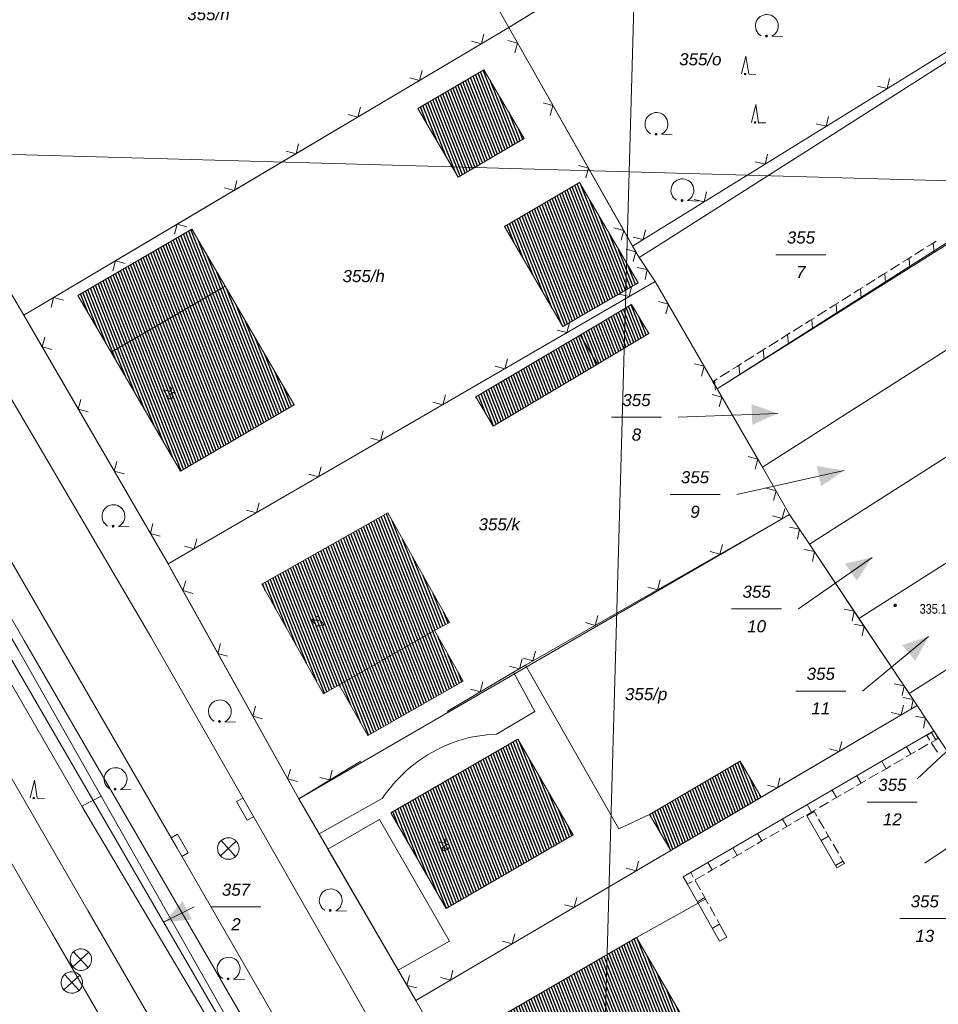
# Model space of a CAD drawing. Header units: metres. Extents: x 345144 to 348639, y 5629211 to 5635235.
# Tile 918 of 1056: x 347332 to 347396, y 5630894 to 5630963. Entities that reach past the tile are written whole.
import ezdxf
from ezdxf.enums import TextEntityAlignment as Align

# ---------------------------------------------------------------- set-up
doc = ezdxf.new("R2010")
doc.units = ezdxf.units.M
doc.header["$MEASUREMENT"] = 0
for name, color, linetype in [('028 Geländeform', 7, 'Continuous'), ('028 Geländeform Ausg.', 7, 'Continuous'), ('065-066 Ver_Entsorgung', 7, 'Continuous'), ('065-066 Ver_Entsorgung Ausg.', 7, 'Continuous'), ('081-083 Topographie', 7, 'Continuous'), ('AX Flurstück', 7, 'Continuous'), ('AX Gebäude', 7, 'Continuous'), ('Blatt', 7, 'Continuous'), ('Definitionslinie', 7, 'Continuous'), ('MG Präsentationsobjekt - Linie', 7, 'Continuous'), ('Präsentationsobjekt -Text (punktförmig)', 7, 'Continuous')]:
    doc.layers.add(name, color=color, linetype=linetype)
doc.styles.add('ARIAL', font='arial.ttf', dxfattribs={"height": 1})
doc.styles.add('ARIALIT', font='ariali.ttf', dxfattribs={"height": 1})
pattern_1 = [(111.5294117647, (0, 0), (-0.186045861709, -0.07339575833), [])]

# ---------------------------------------------------------------- blocks, each defined once
blk = doc.blocks.new('alk_3504_nrw')
at = {"color": 134, "lineweight": 5, "true_color": 0x00b2b2, "flags": 128}
for points in [[(-0.729333, -0.684), (-0.707333, -0.707333), (0.707333, 0.707333)], [(-0.707333, 0.707333), (0.707333, -0.707333)]]:
    blk.add_lwpolyline(points, dxfattribs=at)
at = {"color": 134, "lineweight": 5, "true_color": 0x00b2b2}
for start, end in [(90, -90), (-90, 90)]:
    blk.add_arc((0, 0), 1, start, end, dxfattribs=at)
blk = doc.blocks.new('alk_043x_nrw')
h = blk.add_hatch(color=7)
edge = h.paths.add_edge_path(flags=0)
edge.add_arc((0, 0), 1, 180, 360, ccw=False)
edge.add_arc((0, 0), 1, 0, 180, ccw=False)
blk = doc.blocks.new('alk_7100_nrwx2')
at = {"true_color": 0x2e2e2e}
h = blk.add_hatch(color=250, dxfattribs=at)
edge = h.paths.add_edge_path(flags=0)
edge.add_arc((0.024073, -0.597267), 0.057254, 180, 360, ccw=False)
edge.add_arc((0.024073, -0.597267), 0.057255, 0, 180, ccw=False)
at = {"color": 250, "lineweight": 5, "true_color": 0x2e2e2e, "flags": 128}
blk.add_lwpolyline([(0.349382, -0.597267), (1, -0.597267)], dxfattribs=at)
at = {"color": 250, "lineweight": 5, "true_color": 0x2e2e2e}
for centre, radius, start, end in [((0.024073, 0.012362), 0.690995, -61.91481688, -118.08518312), ((0.024073, -0.597267), 0.057255, 0, 180), ((0.024073, -0.597267), 0.057254, 180, 0)]:
    blk.add_arc(centre, radius, start, end, dxfattribs=at)
blk = doc.blocks.new('alk_7200_nrwx2')
at = {"true_color": 0x2e2e2e}
h = blk.add_hatch(color=250, dxfattribs=at)
edge = h.paths.add_edge_path(flags=0)
edge.add_arc((-0.020544, -0.388118), 0.055525, 180, 360, ccw=False)
edge.add_arc((-0.020544, -0.388118), 0.055525, 0, 180, ccw=False)
at = {"color": 250, "lineweight": 5, "true_color": 0x2e2e2e, "flags": 128}
blk.add_lwpolyline([(-0.298168, -0.388118), (-0.020544, 1), (0.257079, -0.388118), (0.812326, -0.388118)], dxfattribs=at)
blk.add_lwpolyline([(-0.298168, -0.388118), (-0.020544, 1), (0.257079, -0.388118), (0.812326, -0.388118)], dxfattribs=at)
at = {"color": 250, "lineweight": 5, "true_color": 0x2e2e2e}
for start, end in [(0, 180), (180, 0)]:
    blk.add_arc((-0.020544, -0.388118), 0.055525, start, end, dxfattribs=at)
blk = doc.blocks.new('swc_strasseneinlauf')
at = {"color": 7, "lineweight": 5, "flags": 128}
blk.add_lwpolyline([(-1, 0), (-1, -0.666667), (1, -0.666667), (1, 0)], dxfattribs=at)

msp = doc.modelspace()

# ---------------------------------------------------------------- hatches: boundary and pattern name
at = {"layer": 'AX Gebäude', "true_color": 0x4f4f4f}
h = msp.add_hatch(dxfattribs=at)
h.set_pattern_fill('_USER', color=251, scale=0.2, angle=111.52941176, style=0, pattern_type=0)
h.set_pattern_definition(pattern_1)
h.paths.add_polyline_path([(347359.979, 5630956.381), (347364.582, 5630959.073), (347367.388, 5630954.275), (347362.786, 5630951.583)], flags=0)
h = msp.add_hatch(dxfattribs=at)
h.set_pattern_fill('_USER', color=251, scale=0.2, angle=111.52941176, style=0, pattern_type=0)
h.set_pattern_definition(pattern_1)
h.paths.add_polyline_path([(347366.021, 5630948.153), (347371.242, 5630951.215), (347375.315, 5630944.22), (347370.076, 5630941.19)], flags=0)
h = msp.add_hatch(dxfattribs=at)
h.set_pattern_fill('_USER', color=251, scale=0.2, angle=111.52941176, style=0, pattern_type=0)
h.set_pattern_definition(pattern_1)
h.paths.add_polyline_path([(347336.305, 5630943.358), (347344.227, 5630947.977), (347346.554, 5630944.005), (347338.626, 5630939.395)], flags=0)
h = msp.add_hatch(dxfattribs=at)
h.set_pattern_fill('_USER', color=251, scale=0.2, angle=111.52941176, style=0, pattern_type=0)
h.set_pattern_definition(pattern_1)
h.paths.add_polyline_path([(347338.626, 5630939.395), (347346.554, 5630944.005), (347351.369, 5630935.729), (347343.444, 5630931.123)], flags=0)
h = msp.add_hatch(dxfattribs=at)
h.set_pattern_fill('_USER', color=251, scale=0.2, angle=111.52941176, style=0, pattern_type=0)
h.set_pattern_definition(pattern_1)
h.paths.add_polyline_path([(347371.273, 5630940.598), (347374.871, 5630942.732), (347376.078, 5630940.697), (347372.48, 5630938.563)], flags=0)
h = msp.add_hatch(dxfattribs=at)
h.set_pattern_fill('_USER', color=251, scale=0.2, angle=111.52941176, style=0, pattern_type=0)
h.set_pattern_definition(pattern_1)
h.paths.add_polyline_path([(347372.48, 5630938.563), (347365.226, 5630934.26), (347364.019, 5630936.295), (347371.273, 5630940.598)], flags=0)
h = msp.add_hatch(dxfattribs=at)
h.set_pattern_fill('_USER', color=251, scale=0.2, angle=111.52941176, style=0, pattern_type=0)
h.set_pattern_definition(pattern_1)
h.paths.add_polyline_path([(347354.502, 5630916.233), (347353.414, 5630915.617), (347349.101, 5630923.247), (347357.884, 5630928.206), (347362.182, 5630920.584), (347361.142, 5630920.017)], flags=0)
h = msp.add_hatch(dxfattribs=at)
h.set_pattern_fill('_USER', color=251, scale=0.2, angle=111.52941176, style=0, pattern_type=0)
h.set_pattern_definition(pattern_1)
h.paths.add_polyline_path([(347354.502, 5630916.233), (347361.142, 5630920.017), (347363.143, 5630916.482), (347356.496, 5630912.714)], flags=0)
h = msp.add_hatch(dxfattribs=at)
h.set_pattern_fill('_USER', color=251, scale=0.2, angle=111.52941176, style=0, pattern_type=0)
h.set_pattern_definition(pattern_1)
h.paths.add_polyline_path([(347358.087, 5630907.329), (347366.937, 5630912.458), (347370.805, 5630905.784), (347361.954, 5630900.655)], flags=0)
h = msp.add_hatch(dxfattribs=at)
h.set_pattern_fill('_USER', color=251, scale=0.2, angle=111.52941176, style=0, pattern_type=0)
h.set_pattern_definition(pattern_1)
h.paths.add_polyline_path([(347376.124, 5630907.205), (347382.427, 5630910.91), (347383.898, 5630908.407), (347377.595, 5630904.702)], flags=0)
h = msp.add_hatch(dxfattribs=at)
h.set_pattern_fill('_USER', color=251, scale=0.2, angle=111.52941176, style=0, pattern_type=0)
h.set_pattern_definition(pattern_1)
h.paths.add_polyline_path([(347366.069, 5630893.328), (347375.213, 5630898.633), (347379.583, 5630891.101), (347370.439, 5630885.796)], flags=0)
at = {"layer": 'MG Präsentationsobjekt - Linie', "true_color": 0x5e5e5e}
for points in [[(347383.272312, 5630934.344655), (347383.216402, 5630935.783569), (347385.043, 5630935.134)], [(347388.068557, 5630930.066471), (347387.754246, 5630931.47175), (347389.668, 5630931.162)], [(347390.554719, 5630923.489977), (347389.727884, 5630924.668936), (347391.615, 5630925.113)], [(347394.623785, 5630917.896542), (347393.706701, 5630919.006747), (347395.553, 5630919.598)], [(347343.597916, 5630901.172245), (347344.240177, 5630899.883408), (347342.308, 5630899.725)]]:
    msp.add_hatch(color=251, dxfattribs=at).paths.add_polyline_path(points, flags=0)

# ---------------------------------------------------------------- linework, layer by layer
at = {"layer": '081-083 Topographie', "color": 7, "linetype": 'Continuous', "lineweight": 5, "flags": 128}
for points in [[(347305.855, 5630980.125), (347341.371, 5630919.585), (347341.371, 5630919.585), (347357.84, 5630890.767), (347357.84, 5630890.767), (347377.974, 5630855.299)], [(347356.1, 5630980.032), (347366.314, 5630962.008)], [(347366.314, 5630962.008), (347383.434, 5630972.498)], [(347374.935, 5630946.792), (347410.409, 5630968.733), (347410.409, 5630968.733), (347412.039, 5630969.879)], [(347332.53, 5630941.972), (347345.287, 5630949.537), (347345.287, 5630949.537), (347366.314, 5630962.008)], [(347366.314, 5630962.008), (347374.935, 5630946.792)], [(347322.421, 5630959.144), (347332.53, 5630941.972)], [(347374.935, 5630946.792), (347375.392, 5630945.985), (347375.392, 5630945.985), (347376.516, 5630944.328)], [(347342.584, 5630924.653), (347376.516, 5630944.328)], [(347376.516, 5630944.328), (347380.834, 5630936.838), (347380.834, 5630936.838), (347383.985, 5630931.386), (347383.985, 5630931.386), (347385.873, 5630928.107)], [(347332.53, 5630941.972), (347335.093, 5630937.558), (347335.093, 5630937.558), (347342.584, 5630924.653)], [(347362.01, 5630914.387), (347366.632, 5630917.109), (347366.632, 5630917.109), (347367.483, 5630917.609), (347367.483, 5630917.609), (347385.873, 5630928.107)], [(347385.873, 5630928.107), (347387.26, 5630926.03), (347387.26, 5630926.03), (347390.703, 5630920.867), (347390.703, 5630920.867), (347394.203, 5630915.641), (347394.203, 5630915.641), (347394.759, 5630914.798)], [(347342.584, 5630924.653), (347342.844, 5630924.185), (347342.844, 5630924.185), (347351.68, 5630908.302), (347351.68, 5630908.302), (347356.006, 5630910.928)], [(347367.483, 5630917.609), (347373.987, 5630906.202), (347373.987, 5630906.202), (347376.124, 5630907.204)], [(347365.466, 5630912.797), (347368.138, 5630914.379), (347368.138, 5630914.379), (347366.632, 5630917.109)], [(347383.898, 5630908.408), (347394.759, 5630914.798)], [(347394.759, 5630914.798), (347395.922, 5630913.031)], [(347380.977, 5630898.378), (347379.501, 5630901.024), (347379.501, 5630901.024), (347378.459, 5630902.863), (347378.459, 5630902.863), (347395.922, 5630913.031), (347395.922, 5630913.031), (347397.662, 5630910.387), (347397.662, 5630910.387), (347401.121, 5630905.143), (347401.121, 5630905.143), (347407.021, 5630896.177)], [(347353.104, 5630905.849), (347357.497, 5630908.31)], [(347351.68, 5630908.302), (347353.104, 5630905.849)], [(347387.062, 5630907.12), (347389.166, 5630903.498)], [(347353.714, 5630904.797), (347357.314, 5630906.859), (347357.314, 5630906.859), (347362.181, 5630898.382), (347362.181, 5630898.382), (347358.608, 5630896.36)], [(347353.104, 5630905.849), (347353.714, 5630904.797)], [(347353.714, 5630904.797), (347358.608, 5630896.36)], [(347359.832, 5630894.252), (347377.596, 5630904.702)], [(347375.203, 5630898.637), (347379.501, 5630901.024)], [(347358.608, 5630896.36), (347359.832, 5630894.252)], [(347358.608, 5630896.36), (347359.832, 5630894.252)], [(347359.832, 5630894.252), (347366.166, 5630883.142), (347366.166, 5630883.142), (347366.763, 5630882.095), (347366.763, 5630882.095), (347370.354, 5630875.794), (347370.354, 5630875.794), (347379.413, 5630859.905)]]:
    msp.add_lwpolyline(points, dxfattribs=at)
at = {"layer": '081-083 Topographie', "color": 7, "linetype": 'Continuous', "lineweight": 5}
for centre, radius, start, end in [((347365.715, 5630903.233), 9.566658, 91.49136627, 123.57046963), ((347365.965, 5630902.67), 10.174312, 122.99034469, 146.33492246)]:
    msp.add_arc(centre, radius, start, end, dxfattribs=at)
at = {"layer": 'AX Flurstück', "color": 8, "linetype": 'Continuous', "lineweight": 13, "true_color": 0x808080, "flags": 128}
for points in [[(347292.058, 5631016.612), (347295.518, 5631008.196), (347300.237, 5630998.121), (347305.448, 5630988.343), (347310.608, 5630979.467), (347322.42, 5630959.144), (347332.53, 5630941.972), (347342.584, 5630924.652), (347351.68, 5630908.302), (347359.831, 5630894.252), (347379.413, 5630859.905), (347380.318, 5630858.517), (347388.397, 5630846.14)], [(347356.101, 5630980.031), (347369.76, 5630988.575), (347391.457, 5631002.146), (347402.696, 5630984.525), (347400.987, 5630983.467), (347375.003, 5630967.387), (347366.312, 5630962.008), (347356.101, 5630980.031)], [(347375.703, 5630841.803), (347337.915, 5630908.491), (347332.135, 5630918.692), (347310.94, 5630955.137), (347298.86, 5630975.801), (347294.771, 5630982.792), (347289.096, 5630993.36)], [(347375.003, 5630967.387), (347400.987, 5630983.467), (347402.696, 5630984.525), (347412.291, 5630969.482), (347410.606, 5630968.41), (347377.086, 5630947.056), (347375.391, 5630945.985), (347366.312, 5630962.008), (347375.003, 5630967.387)], [(347322.42, 5630959.144), (347346.189, 5630974.03), (347356.101, 5630980.031), (347366.312, 5630962.008), (347332.53, 5630941.972), (347322.42, 5630959.144)], [(347377.086, 5630947.056), (347410.606, 5630968.41), (347412.291, 5630969.482), (347418.011, 5630960.514), (347380.834, 5630936.838), (347376.515, 5630944.328), (347375.391, 5630945.985), (347377.086, 5630947.056)], [(347332.53, 5630941.972), (347366.312, 5630962.008), (347375.391, 5630945.985), (347376.515, 5630944.328), (347342.584, 5630924.652), (347332.53, 5630941.972)], [(347380.834, 5630936.838), (347418.011, 5630960.514), (347421.388, 5630955.214), (347383.985, 5630931.386), (347380.834, 5630936.838)], [(347332.135, 5630918.692), (347337.915, 5630908.491), (347336.585, 5630907.784), (347309.658, 5630954.368), (347310.94, 5630955.137), (347332.135, 5630918.692)], [(347383.985, 5630931.386), (347421.388, 5630955.214), (347424.755, 5630949.923), (347387.259, 5630926.03), (347385.873, 5630928.107), (347383.985, 5630931.386)], [(347309.658, 5630954.368), (347336.585, 5630907.784), (347375.703, 5630841.803), (347381.742, 5630832.321), (347352.287, 5630808.04), (347350.291, 5630809.458), (347344.146, 5630806.453), (347336.649, 5630815.886), (347343.917, 5630821.749), (347337.644, 5630829.342), (347334.299, 5630833.295), (347331.392, 5630837.383), (347328.729, 5630841.665), (347326.403, 5630846.069), (347324.337, 5630850.585), (347321.802, 5630857.647), (347319.854, 5630863.854), (347317.072, 5630872.384), (347312.748, 5630881.847), (347308.106, 5630889.646), (347298.632, 5630902.776), (347294.965, 5630908.546), (347292.595, 5630912.821)], [(347387.259, 5630926.03), (347424.755, 5630949.923), (347428.142, 5630944.622), (347390.702, 5630920.866), (347387.259, 5630926.03)], [(347376.515, 5630944.328), (347380.834, 5630936.838), (347383.985, 5630931.386), (347385.873, 5630928.107), (347351.68, 5630908.302), (347342.584, 5630924.652), (347376.515, 5630944.328)], [(347390.702, 5630920.866), (347428.142, 5630944.622), (347431.491, 5630939.363), (347394.202, 5630915.641), (347390.702, 5630920.866)], [(347394.202, 5630915.641), (347431.491, 5630939.363), (347434.868, 5630934.072), (347397.661, 5630910.387), (347394.758, 5630914.798), (347394.202, 5630915.641)], [(347394.758, 5630914.798), (347359.831, 5630894.252), (347351.68, 5630908.302), (347385.873, 5630928.107), (347387.259, 5630926.03), (347390.702, 5630920.866), (347394.202, 5630915.641), (347394.758, 5630914.798)], [(347443.956, 5630919.814), (347461.098, 5630892.954), (347424.144, 5630869.521), (347415.844, 5630882.81), (347379.413, 5630859.905), (347359.831, 5630894.252), (347394.758, 5630914.798), (347397.661, 5630910.387), (347401.121, 5630905.143), (347407.021, 5630896.178), (347442.271, 5630918.732), (347443.956, 5630919.814)], [(347337.915, 5630908.491), (347375.703, 5630841.803), (347336.585, 5630907.784), (347337.915, 5630908.491)]]:
    msp.add_lwpolyline(points, dxfattribs=at)
at = {"layer": 'AX Gebäude', "color": 7, "linetype": 'Continuous', "lineweight": 5, "flags": 128}
for points in [[(347359.979, 5630956.381), (347364.582, 5630959.073), (347367.388, 5630954.275), (347362.786, 5630951.583), (347359.979, 5630956.381)], [(347366.021, 5630948.153), (347371.242, 5630951.215), (347375.315, 5630944.22), (347370.076, 5630941.19), (347366.021, 5630948.153)], [(347336.305, 5630943.358), (347344.227, 5630947.977), (347346.554, 5630944.005), (347338.626, 5630939.395), (347336.305, 5630943.358)], [(347338.626, 5630939.395), (347346.554, 5630944.005), (347351.369, 5630935.729), (347343.444, 5630931.123), (347338.626, 5630939.395)], [(347371.273, 5630940.598), (347374.871, 5630942.732), (347376.078, 5630940.697), (347372.48, 5630938.563), (347371.273, 5630940.598)], [(347372.48, 5630938.563), (347365.226, 5630934.26), (347364.019, 5630936.295), (347371.273, 5630940.598), (347372.48, 5630938.563)], [(347354.502, 5630916.233), (347353.414, 5630915.617), (347349.101, 5630923.247), (347357.884, 5630928.206), (347362.182, 5630920.584), (347361.142, 5630920.017), (347354.502, 5630916.233)], [(347354.502, 5630916.233), (347361.142, 5630920.017), (347363.143, 5630916.482), (347356.496, 5630912.714), (347354.502, 5630916.233)], [(347358.087, 5630907.329), (347366.937, 5630912.458), (347370.805, 5630905.784), (347361.954, 5630900.655), (347358.087, 5630907.329)], [(347376.124, 5630907.205), (347382.427, 5630910.91), (347383.898, 5630908.407), (347377.595, 5630904.702), (347376.124, 5630907.205)], [(347366.069, 5630893.328), (347375.213, 5630898.633), (347379.583, 5630891.101), (347370.439, 5630885.796), (347366.069, 5630893.328)]]:
    msp.add_lwpolyline(points, dxfattribs=at)
at = {"layer": 'Blatt', "color": 205, "linetype": 'Continuous', "lineweight": 5, "true_color": 0x873099, "flags": 128}
for points in [[(346874.95, 5630966.044), (346881.984, 5631215.922), (347381.745, 5631201.846), (347374.708, 5630951.97), (346874.95, 5630966.044)], [(347374.708, 5630951.97), (347381.745, 5631201.846), (347881.503, 5631187.771), (347874.464, 5630937.896), (347374.708, 5630951.97)], [(346867.913, 5630716.165), (346874.95, 5630966.044), (347374.708, 5630951.97), (347367.669, 5630702.092), (346867.913, 5630716.165)], [(347367.669, 5630702.092), (347374.708, 5630951.97), (347874.464, 5630937.896), (347867.426, 5630688.019), (347367.669, 5630702.092)]]:
    msp.add_lwpolyline(points, dxfattribs=at)
at = {"layer": 'Definitionslinie', "color": 7, "linetype": 'Continuous', "lineweight": 5, "flags": 128}
for points in [[(347305.855, 5630980.125), (347341.371, 5630919.585)], [(347356.1, 5630980.032), (347366.314, 5630962.008)], [(347366.314, 5630962.008), (347383.434, 5630972.498)], [(347374.935, 5630946.792), (347410.409, 5630968.733)], [(347345.287, 5630949.537), (347366.314, 5630962.008)], [(347366.314, 5630962.008), (347374.935, 5630946.792)], [(347363.716, 5630961.049), (347364.402, 5630960.874), (347364.577, 5630961.559)], [(347363.716, 5630961.049), (347364.402, 5630960.874), (347364.577, 5630961.559)], [(347366.739, 5630960.244), (347366.927, 5630960.925), (347366.246, 5630961.114)], [(347366.739, 5630960.244), (347366.927, 5630960.925), (347366.246, 5630961.114)], [(347322.421, 5630959.144), (347332.53, 5630941.972)], [(347359.416, 5630958.498), (347360.101, 5630958.323), (347360.276, 5630959.008)], [(347359.416, 5630958.498), (347360.101, 5630958.323), (347360.276, 5630959.008)], [(347391.984, 5630957.925), (347392.672, 5630957.763), (347392.834, 5630958.451)], [(347391.984, 5630957.925), (347392.672, 5630957.763), (347392.834, 5630958.451)], [(347355.115, 5630955.948), (347355.801, 5630955.773), (347355.976, 5630956.458)], [(347355.115, 5630955.948), (347355.801, 5630955.773), (347355.976, 5630956.458)], [(347369.204, 5630955.894), (347369.392, 5630956.575), (347368.711, 5630956.764)], [(347369.204, 5630955.894), (347369.392, 5630956.575), (347368.711, 5630956.764)], [(347387.731, 5630955.295), (347388.42, 5630955.132), (347388.582, 5630955.821)], [(347387.731, 5630955.295), (347388.42, 5630955.132), (347388.582, 5630955.821)], [(347350.815, 5630953.397), (347351.5, 5630953.222), (347351.675, 5630953.907)], [(347350.815, 5630953.397), (347351.5, 5630953.222), (347351.675, 5630953.907)], [(347383.479, 5630952.664), (347384.167, 5630952.502), (347384.33, 5630953.191)], [(347383.479, 5630952.664), (347384.167, 5630952.502), (347384.33, 5630953.191)], [(347371.668, 5630951.543), (347371.857, 5630952.225), (347371.175, 5630952.413)], [(347371.668, 5630951.543), (347371.857, 5630952.225), (347371.175, 5630952.413)], [(347346.514, 5630950.846), (347347.199, 5630950.671), (347347.374, 5630951.356)], [(347346.514, 5630950.846), (347347.199, 5630950.671), (347347.374, 5630951.356)], [(347379.227, 5630950.034), (347379.915, 5630949.872), (347380.077, 5630950.56)], [(347379.227, 5630950.034), (347379.915, 5630949.872), (347380.077, 5630950.56)], [(347332.53, 5630941.972), (347345.287, 5630949.537)], [(347343.894, 5630948.13), (347343.209, 5630948.305), (347343.034, 5630947.62)], [(347343.894, 5630948.13), (347343.209, 5630948.305), (347343.034, 5630947.62)], [(347374.133, 5630947.193), (347374.322, 5630947.875), (347373.64, 5630948.063)], [(347374.133, 5630947.193), (347374.322, 5630947.875), (347373.64, 5630948.063)], [(347374.974, 5630947.404), (347375.663, 5630947.242), (347375.825, 5630947.93)], [(347374.974, 5630947.404), (347375.663, 5630947.242), (347375.825, 5630947.93)], [(347374.935, 5630946.792), (347375.392, 5630945.985)], [(347374.975, 5630945.707), (347375.164, 5630946.389), (347374.482, 5630946.577)], [(347374.975, 5630945.707), (347375.164, 5630946.389), (347374.482, 5630946.577)], [(347339.594, 5630945.579), (347338.909, 5630945.755), (347338.733, 5630945.069)], [(347339.594, 5630945.579), (347338.909, 5630945.755), (347338.733, 5630945.069)], [(347375.392, 5630945.985), (347376.516, 5630944.328)], [(347375.821, 5630944.462), (347375.954, 5630945.157), (347375.26, 5630945.29)], [(347375.821, 5630944.462), (347375.954, 5630945.157), (347375.26, 5630945.29)], [(347342.584, 5630924.653), (347376.516, 5630944.328)], [(347376.516, 5630944.328), (347380.834, 5630936.838)], [(347374.006, 5630943.45), (347374.689, 5630943.269), (347374.871, 5630943.952)], [(347374.006, 5630943.45), (347374.689, 5630943.269), (347374.871, 5630943.952)], [(347335.293, 5630943.029), (347334.608, 5630943.204), (347334.433, 5630942.519)], [(347335.293, 5630943.029), (347334.608, 5630943.204), (347334.433, 5630942.519)], [(347377.243, 5630942.066), (347377.426, 5630942.749), (347376.743, 5630942.932)], [(347377.243, 5630942.066), (347377.426, 5630942.749), (347376.743, 5630942.932)], [(347332.53, 5630941.972), (347335.093, 5630937.558)], [(347369.68, 5630940.942), (347370.364, 5630940.761), (347370.545, 5630941.444)], [(347369.68, 5630940.942), (347370.364, 5630940.761), (347370.545, 5630941.444)], [(347333.993, 5630940.448), (347333.812, 5630939.765), (347334.495, 5630939.584)], [(347333.993, 5630940.448), (347333.812, 5630939.765), (347334.495, 5630939.584)], [(347365.355, 5630938.434), (347366.038, 5630938.253), (347366.22, 5630938.936)], [(347365.355, 5630938.434), (347366.038, 5630938.253), (347366.22, 5630938.936)], [(347379.74, 5630937.734), (347379.924, 5630938.417), (347379.241, 5630938.601)], [(347379.74, 5630937.734), (347379.924, 5630938.417), (347379.241, 5630938.601)], [(347335.093, 5630937.558), (347342.584, 5630924.653)], [(347361.029, 5630935.926), (347361.713, 5630935.745), (347361.895, 5630936.428)], [(347361.029, 5630935.926), (347361.713, 5630935.745), (347361.895, 5630936.428)], [(347380.976, 5630935.593), (347381.159, 5630936.276), (347380.475, 5630936.459)], [(347380.976, 5630935.593), (347381.159, 5630936.276), (347380.475, 5630936.459)], [(347380.834, 5630936.838), (347383.985, 5630931.386)], [(347336.51, 5630936.113), (347336.328, 5630935.43), (347337.012, 5630935.248)], [(347336.51, 5630936.113), (347336.328, 5630935.43), (347337.012, 5630935.248)], [(347356.704, 5630933.418), (347357.387, 5630933.236), (347357.569, 5630933.92)], [(347356.704, 5630933.418), (347357.387, 5630933.236), (347357.569, 5630933.92)], [(347339.02, 5630931.789), (347338.839, 5630931.106), (347339.522, 5630930.924)], [(347339.02, 5630931.789), (347338.839, 5630931.106), (347339.522, 5630930.924)], [(347383.478, 5630931.264), (347383.66, 5630931.948), (347382.977, 5630932.13)], [(347383.478, 5630931.264), (347383.66, 5630931.948), (347382.977, 5630932.13)], [(347352.378, 5630930.91), (347353.062, 5630930.728), (347353.244, 5630931.412)], [(347352.378, 5630930.91), (347353.062, 5630930.728), (347353.244, 5630931.412)], [(347383.985, 5630931.386), (347385.873, 5630928.107)], [(347384.745, 5630929.064), (347384.929, 5630929.747), (347384.246, 5630929.93)], [(347384.745, 5630929.064), (347384.929, 5630929.747), (347384.246, 5630929.93)], [(347348.053, 5630928.402), (347348.736, 5630928.22), (347348.918, 5630928.904)], [(347348.053, 5630928.402), (347348.736, 5630928.22), (347348.918, 5630928.904)], [(347384.68, 5630928.002), (347385.363, 5630927.816), (347385.549, 5630928.498)], [(347384.68, 5630928.002), (347385.363, 5630927.816), (347385.549, 5630928.498)], [(347367.483, 5630917.609), (347385.873, 5630928.107)], [(347385.873, 5630928.107), (347387.26, 5630926.03)], [(347341.53, 5630927.465), (347341.349, 5630926.781), (347342.032, 5630926.6)], [(347341.53, 5630927.465), (347341.349, 5630926.781), (347342.032, 5630926.6)], [(347386.428, 5630926.375), (347386.567, 5630927.069), (347385.873, 5630927.207)], [(347386.428, 5630926.375), (347386.567, 5630927.069), (347385.873, 5630927.207)], [(347343.728, 5630925.894), (347344.411, 5630925.712), (347344.593, 5630926.396)], [(347343.728, 5630925.894), (347344.411, 5630925.712), (347344.593, 5630926.396)], [(347380.338, 5630925.523), (347381.02, 5630925.337), (347381.207, 5630926.019)], [(347380.338, 5630925.523), (347381.02, 5630925.337), (347381.207, 5630926.019)], [(347387.456, 5630924.835), (347387.594, 5630925.528), (347386.901, 5630925.667)], [(347387.456, 5630924.835), (347387.594, 5630925.528), (347386.901, 5630925.667)], [(347387.26, 5630926.03), (347390.703, 5630920.867)], [(347342.584, 5630924.653), (347342.844, 5630924.185)], [(347342.844, 5630924.185), (347351.68, 5630908.302)], [(347343.81, 5630923.478), (347343.616, 5630922.798), (347344.296, 5630922.604)], [(347343.81, 5630923.478), (347343.616, 5630922.798), (347344.296, 5630922.604)], [(347375.996, 5630923.044), (347376.678, 5630922.858), (347376.864, 5630923.54)], [(347375.996, 5630923.044), (347376.678, 5630922.858), (347376.864, 5630923.54)], [(347390.23, 5630920.675), (347390.369, 5630921.369), (347389.675, 5630921.507)], [(347390.23, 5630920.675), (347390.369, 5630921.369), (347389.675, 5630921.507)], [(347371.654, 5630920.566), (347372.336, 5630920.379), (347372.522, 5630921.061)], [(347371.654, 5630920.566), (347372.336, 5630920.379), (347372.522, 5630921.061)], [(347390.703, 5630920.867), (347394.203, 5630915.641)], [(347390.925, 5630919.638), (347391.062, 5630920.331), (347390.368, 5630920.468)], [(347390.925, 5630919.638), (347391.062, 5630920.331), (347390.368, 5630920.468)], [(347341.371, 5630919.585), (347357.84, 5630890.767)], [(347346.24, 5630919.108), (347346.047, 5630918.428), (347346.727, 5630918.234)], [(347346.24, 5630919.108), (347346.047, 5630918.428), (347346.727, 5630918.234)], [(347366.373, 5630917.537), (347367.058, 5630917.359), (347367.235, 5630918.043)], [(347366.373, 5630917.537), (347367.058, 5630917.359), (347367.235, 5630918.043)], [(347367.311, 5630918.087), (347367.993, 5630917.9), (347368.18, 5630918.582)], [(347367.311, 5630918.087), (347367.993, 5630917.9), (347368.18, 5630918.582)], [(347366.632, 5630917.109), (347367.483, 5630917.609)], [(347367.483, 5630917.609), (347373.987, 5630906.202)], [(347362.01, 5630914.387), (347366.632, 5630917.109)], [(347366.632, 5630917.109), (347368.138, 5630914.379)], [(347363.636, 5630915.925), (347364.321, 5630915.748), (347364.498, 5630916.433)], [(347363.636, 5630915.925), (347364.321, 5630915.748), (347364.498, 5630916.433)], [(347393.707, 5630915.483), (347393.844, 5630916.177), (347393.15, 5630916.314)], [(347393.707, 5630915.483), (347393.844, 5630916.177), (347393.15, 5630916.314)], [(347394.339, 5630914.527), (347394.481, 5630915.22), (347393.788, 5630915.362)], [(347394.339, 5630914.527), (347394.481, 5630915.22), (347393.788, 5630915.362)], [(347394.203, 5630915.641), (347394.759, 5630914.798)], [(347348.671, 5630914.739), (347348.477, 5630914.059), (347349.157, 5630913.865)], [(347348.671, 5630914.739), (347348.477, 5630914.059), (347349.157, 5630913.865)], [(347383.898, 5630908.408), (347394.759, 5630914.798)], [(347392.953, 5630914.316), (347393.638, 5630914.138), (347393.815, 5630914.823)], [(347392.953, 5630914.316), (347393.638, 5630914.138), (347393.815, 5630914.823)], [(347394.759, 5630914.798), (347395.922, 5630913.031)], [(347365.466, 5630912.797), (347368.138, 5630914.379)], [(347395.198, 5630913.222), (347395.341, 5630913.915), (347394.648, 5630914.057)], [(347395.198, 5630913.222), (347395.341, 5630913.915), (347394.648, 5630914.057)], [(347378.459, 5630902.863), (347395.922, 5630913.031)], [(347395.42, 5630912.701), (347395.922, 5630913.031)], [(347395.42, 5630912.701), (347395.922, 5630913.031)], [(347395.421, 5630912.701), (347395.922, 5630913.031)], [(347395.421, 5630912.701), (347395.922, 5630913.031)], [(347395.421, 5630912.701), (347395.627, 5630912.388)], [(347395.421, 5630912.701), (347395.627, 5630912.388)], [(347396.045, 5630912.409), (347395.743, 5630912.927)], [(347396.045, 5630912.409), (347395.743, 5630912.927)], [(347395.922, 5630913.031), (347397.662, 5630910.387)], [(347396.224, 5630912.512), (347395.922, 5630913.031)], [(347396.224, 5630912.512), (347395.922, 5630913.031)], [(347396.045, 5630912.408), (347396.224, 5630912.512)], [(347396.045, 5630912.408), (347396.224, 5630912.512)], [(347388.644, 5630911.78), (347389.329, 5630911.603), (347389.506, 5630912.287)], [(347388.644, 5630911.78), (347389.329, 5630911.603), (347389.506, 5630912.287)], [(347394.316, 5630911.402), (347394.014, 5630911.92)], [(347394.316, 5630911.402), (347394.014, 5630911.92)], [(347394.856, 5630911.716), (347395.505, 5630912.093)], [(347394.856, 5630911.716), (347395.505, 5630912.093)], [(347395.721, 5630912.219), (347396.045, 5630912.408)], [(347395.721, 5630912.219), (347396.045, 5630912.408)], [(347395.765, 5630912.179), (347396.177, 5630911.552)], [(347395.765, 5630912.179), (347396.177, 5630911.552)], [(347393.128, 5630910.709), (347393.776, 5630911.087)], [(347393.128, 5630910.709), (347393.776, 5630911.087)], [(347393.992, 5630911.213), (347394.316, 5630911.401)], [(347393.992, 5630911.213), (347394.316, 5630911.401)], [(347394.316, 5630911.401), (347394.64, 5630911.59)], [(347394.316, 5630911.401), (347394.64, 5630911.59)], [(347351.102, 5630910.369), (347350.908, 5630909.689), (347351.588, 5630909.496)], [(347351.102, 5630910.369), (347350.908, 5630909.689), (347351.588, 5630909.496)], [(347351.68, 5630908.302), (347356.006, 5630910.928)], [(347392.264, 5630910.206), (347392.588, 5630910.395)], [(347392.264, 5630910.206), (347392.588, 5630910.395)], [(347392.588, 5630910.396), (347392.286, 5630910.914)], [(347392.588, 5630910.396), (347392.286, 5630910.914)], [(347392.588, 5630910.395), (347392.912, 5630910.584)], [(347392.588, 5630910.395), (347392.912, 5630910.584)], [(347353.156, 5630909.783), (347353.843, 5630909.615), (347354.011, 5630910.302)], [(347353.156, 5630909.783), (347353.843, 5630909.615), (347354.011, 5630910.302)], [(347384.335, 5630909.245), (347385.019, 5630909.068), (347385.196, 5630909.752)], [(347384.335, 5630909.245), (347385.019, 5630909.068), (347385.196, 5630909.752)], [(347390.86, 5630909.389), (347390.558, 5630909.907)], [(347390.86, 5630909.389), (347390.558, 5630909.907)], [(347391.4, 5630909.703), (347392.048, 5630910.08)], [(347391.4, 5630909.703), (347392.048, 5630910.08)], [(347389.671, 5630908.697), (347390.319, 5630909.074)], [(347389.671, 5630908.697), (347390.319, 5630909.074)], [(347390.535, 5630909.2), (347390.86, 5630909.388)], [(347390.535, 5630909.2), (347390.86, 5630909.388)], [(347390.86, 5630909.388), (347391.184, 5630909.577)], [(347390.86, 5630909.388), (347391.184, 5630909.577)], [(347353.104, 5630905.849), (347357.497, 5630908.31)], [(347388.807, 5630908.193), (347389.131, 5630908.382)], [(347388.807, 5630908.193), (347389.131, 5630908.382)], [(347389.131, 5630908.383), (347388.829, 5630908.901)], [(347389.131, 5630908.383), (347388.829, 5630908.901)], [(347389.131, 5630908.382), (347389.455, 5630908.571)], [(347389.131, 5630908.382), (347389.455, 5630908.571)], [(347351.68, 5630908.302), (347353.104, 5630905.849)], [(347387.403, 5630907.377), (347387.101, 5630907.895)], [(347387.403, 5630907.377), (347387.101, 5630907.895)], [(347387.943, 5630907.69), (347388.591, 5630908.068)], [(347387.943, 5630907.69), (347388.591, 5630908.068)], [(347373.987, 5630906.202), (347376.124, 5630907.204)], [(347386.215, 5630906.684), (347386.863, 5630907.061)], [(347386.215, 5630906.684), (347386.863, 5630907.061)], [(347387.062, 5630907.12), (347387.58, 5630907.422)], [(347387.062, 5630907.12), (347387.58, 5630907.422)], [(347387.581, 5630907.421), (347387.062, 5630907.12)], [(347387.581, 5630907.421), (347387.062, 5630907.12)], [(347387.062, 5630907.12), (347389.166, 5630903.498)], [(347387.079, 5630907.187), (347387.403, 5630907.376)], [(347387.079, 5630907.187), (347387.403, 5630907.376)], [(347387.403, 5630907.376), (347387.727, 5630907.564)], [(347387.403, 5630907.376), (347387.727, 5630907.564)], [(347387.581, 5630907.421), (347387.769, 5630907.097)], [(347387.581, 5630907.421), (347387.769, 5630907.097)], [(347353.714, 5630904.797), (347357.314, 5630906.859)], [(347357.314, 5630906.859), (347362.181, 5630898.382)], [(347385.35, 5630906.181), (347385.674, 5630906.369)], [(347385.35, 5630906.181), (347385.674, 5630906.369)], [(347385.674, 5630906.37), (347385.372, 5630906.888)], [(347385.674, 5630906.37), (347385.372, 5630906.888)], [(347385.674, 5630906.369), (347385.999, 5630906.558)], [(347385.674, 5630906.369), (347385.999, 5630906.558)], [(347387.895, 5630906.881), (347388.272, 5630906.232)], [(347387.895, 5630906.881), (347388.272, 5630906.232)], [(347353.104, 5630905.849), (347353.714, 5630904.797)], [(347383.946, 5630905.364), (347383.644, 5630905.882)], [(347383.946, 5630905.364), (347383.644, 5630905.882)], [(347384.486, 5630905.678), (347385.134, 5630906.055)], [(347384.486, 5630905.678), (347385.134, 5630906.055)], [(347388.067, 5630905.391), (347388.585, 5630905.693)], [(347388.067, 5630905.391), (347388.585, 5630905.693)], [(347388.397, 5630906.016), (347388.586, 5630905.692)], [(347388.397, 5630906.016), (347388.586, 5630905.692)], [(347388.586, 5630905.692), (347388.774, 5630905.367)], [(347388.586, 5630905.692), (347388.774, 5630905.367)], [(347382.218, 5630904.358), (347381.916, 5630904.876)], [(347382.218, 5630904.358), (347381.916, 5630904.876)], [(347382.758, 5630904.671), (347383.406, 5630905.049)], [(347382.758, 5630904.671), (347383.406, 5630905.049)], [(347383.622, 5630905.174), (347383.946, 5630905.363)], [(347383.622, 5630905.174), (347383.946, 5630905.363)], [(347383.946, 5630905.363), (347384.27, 5630905.552)], [(347383.946, 5630905.363), (347384.27, 5630905.552)], [(347388.9, 5630905.151), (347389.276, 5630904.503)], [(347388.9, 5630905.151), (347389.276, 5630904.503)], [(347353.714, 5630904.797), (347358.608, 5630896.36)], [(347359.832, 5630894.252), (347377.596, 5630904.702)], [(347381.894, 5630904.168), (347382.218, 5630904.357)], [(347381.894, 5630904.168), (347382.218, 5630904.357)], [(347382.218, 5630904.357), (347382.542, 5630904.545)], [(347382.218, 5630904.357), (347382.542, 5630904.545)], [(347389.402, 5630904.286), (347389.59, 5630903.962)], [(347389.402, 5630904.286), (347389.59, 5630903.962)], [(347374.494, 5630903.457), (347375.178, 5630903.28), (347375.356, 5630903.964)], [(347374.494, 5630903.457), (347375.178, 5630903.28), (347375.356, 5630903.964)], [(347380.489, 5630903.351), (347380.187, 5630903.869)], [(347380.489, 5630903.351), (347380.187, 5630903.869)], [(347380.489, 5630903.35), (347380.813, 5630903.539)], [(347380.489, 5630903.35), (347380.813, 5630903.539)], [(347381.029, 5630903.665), (347381.678, 5630904.042)], [(347381.029, 5630903.665), (347381.678, 5630904.042)], [(347389.071, 5630903.661), (347389.589, 5630903.963)], [(347389.071, 5630903.661), (347389.589, 5630903.963)], [(347389.685, 5630903.799), (347389.166, 5630903.498)], [(347389.685, 5630903.799), (347389.166, 5630903.498)], [(347389.59, 5630903.962), (347389.685, 5630903.799)], [(347389.59, 5630903.962), (347389.685, 5630903.799)], [(347378.981, 5630903.159), (347378.459, 5630902.863)], [(347378.459, 5630902.863), (347378.981, 5630903.159)], [(347378.981, 5630903.159), (347378.459, 5630902.863)], [(347378.459, 5630902.863), (347378.981, 5630903.159)], [(347378.459, 5630902.863), (347379.501, 5630901.024)], [(347378.761, 5630902.344), (347378.459, 5630902.863)], [(347378.761, 5630902.345), (347378.459, 5630902.863)], [(347378.761, 5630902.345), (347378.459, 5630902.863)], [(347378.761, 5630902.344), (347378.459, 5630902.863)], [(347378.981, 5630903.159), (347379.166, 5630902.833)], [(347378.981, 5630903.159), (347379.166, 5630902.833)], [(347379.301, 5630902.658), (347379.949, 5630903.036)], [(347379.301, 5630902.658), (347379.949, 5630903.036)], [(347380.165, 5630903.162), (347380.489, 5630903.35)], [(347380.165, 5630903.162), (347380.489, 5630903.35)], [(347378.761, 5630902.344), (347379.085, 5630902.533)], [(347378.761, 5630902.344), (347379.085, 5630902.533)], [(347379.289, 5630902.615), (347379.659, 5630901.963)], [(347379.289, 5630902.615), (347379.659, 5630901.963)], [(347379.782, 5630901.745), (347379.967, 5630901.419)], [(347379.782, 5630901.745), (347379.967, 5630901.419)], [(347370.184, 5630900.922), (347370.869, 5630900.745), (347371.046, 5630901.429)], [(347370.184, 5630900.922), (347370.869, 5630900.745), (347371.046, 5630901.429)], [(347375.203, 5630898.637), (347379.501, 5630901.024)], [(347379.445, 5630901.123), (347379.967, 5630901.419)], [(347379.445, 5630901.123), (347379.967, 5630901.419)], [(347380.023, 5630901.32), (347379.501, 5630901.024)], [(347380.023, 5630901.32), (347379.501, 5630901.024)], [(347380.025, 5630901.316), (347379.501, 5630901.024)], [(347379.501, 5630901.024), (347380.025, 5630901.316)], [(347379.501, 5630901.024), (347380.025, 5630901.316)], [(347380.025, 5630901.316), (347379.501, 5630901.024)], [(347379.501, 5630901.024), (347380.977, 5630898.378)], [(347379.967, 5630901.419), (347380.023, 5630901.32)], [(347379.967, 5630901.419), (347380.023, 5630901.32)], [(347380.025, 5630901.316), (347380.208, 5630900.989)], [(347380.025, 5630901.316), (347380.208, 5630900.989)], [(347380.329, 5630900.77), (347380.695, 5630900.115)], [(347380.329, 5630900.77), (347380.695, 5630900.115)], [(347380.475, 5630899.277), (347380.999, 5630899.569)], [(347380.475, 5630899.277), (347380.999, 5630899.569)], [(347380.817, 5630899.897), (347380.999, 5630899.569)], [(347380.817, 5630899.897), (347380.999, 5630899.569)], [(347380.999, 5630899.569), (347381.501, 5630898.67)], [(347380.999, 5630899.569), (347381.501, 5630898.67)], [(347365.875, 5630898.387), (347366.559, 5630898.209), (347366.737, 5630898.894)], [(347365.875, 5630898.387), (347366.559, 5630898.209), (347366.737, 5630898.894)], [(347358.608, 5630896.36), (347362.181, 5630898.382)], [(347381.501, 5630898.67), (347380.977, 5630898.378)], [(347381.501, 5630898.67), (347380.977, 5630898.378)], [(347358.608, 5630896.36), (347359.832, 5630894.252)], [(347358.608, 5630896.36), (347359.832, 5630894.252)], [(347359.401, 5630895.989), (347359.22, 5630895.306), (347359.903, 5630895.125)], [(347359.401, 5630895.989), (347359.22, 5630895.306), (347359.903, 5630895.125)], [(347361.565, 5630895.852), (347362.25, 5630895.674), (347362.427, 5630896.359)], [(347361.565, 5630895.852), (347362.25, 5630895.674), (347362.427, 5630896.359)], [(347359.832, 5630894.252), (347366.166, 5630883.142)]]:
    msp.add_lwpolyline(points, dxfattribs=at)
at = {"layer": 'Definitionslinie', "color": 44, "linetype": 'Continuous', "lineweight": 5, "true_color": 0xb27500, "flags": 128}
for points in [[(347380.834, 5630936.838), (347398.514, 5630947.958)], [(347395.434, 5630946.73), (347395.752, 5630946.929)], [(347395.434, 5630946.73), (347395.752, 5630946.929)], [(347395.752, 5630946.929), (347396.069, 5630947.129)], [(347395.752, 5630946.929), (347396.069, 5630947.129)], [(347395.941, 5630946.34), (347395.881, 5630947.01)], [(347395.941, 5630946.34), (347395.881, 5630947.01)], [(347394.059, 5630945.865), (347394.376, 5630946.064)], [(347394.059, 5630945.865), (347394.376, 5630946.064)], [(347394.588, 5630946.197), (347395.223, 5630946.597)], [(347394.588, 5630946.197), (347395.223, 5630946.597)], [(347392.895, 5630945.132), (347393.53, 5630945.532)], [(347392.895, 5630945.132), (347393.53, 5630945.532)], [(347393.741, 5630945.665), (347394.059, 5630945.865)], [(347393.741, 5630945.665), (347394.059, 5630945.865)], [(347394.248, 5630945.276), (347394.188, 5630945.946)], [(347394.248, 5630945.276), (347394.188, 5630945.946)], [(347392.048, 5630944.6), (347392.366, 5630944.8)], [(347392.048, 5630944.6), (347392.366, 5630944.8)], [(347392.366, 5630944.8), (347392.683, 5630944.999)], [(347392.366, 5630944.8), (347392.683, 5630944.999)], [(347392.555, 5630944.211), (347392.495, 5630944.881)], [(347392.555, 5630944.211), (347392.495, 5630944.881)], [(347391.202, 5630944.068), (347391.837, 5630944.467)], [(347391.202, 5630944.068), (347391.837, 5630944.467)], [(347389.509, 5630943.003), (347390.144, 5630943.402)], [(347389.509, 5630943.003), (347390.144, 5630943.402)], [(347390.355, 5630943.535), (347390.673, 5630943.735)], [(347390.355, 5630943.535), (347390.673, 5630943.735)], [(347390.673, 5630943.735), (347390.99, 5630943.935)], [(347390.673, 5630943.735), (347390.99, 5630943.935)], [(347390.862, 5630943.146), (347390.802, 5630943.816)], [(347390.862, 5630943.146), (347390.802, 5630943.816)], [(347388.662, 5630942.47), (347388.98, 5630942.67)], [(347388.662, 5630942.47), (347388.98, 5630942.67)], [(347388.98, 5630942.67), (347389.297, 5630942.87)], [(347388.98, 5630942.67), (347389.297, 5630942.87)], [(347389.169, 5630942.081), (347389.109, 5630942.751)], [(347389.169, 5630942.081), (347389.109, 5630942.751)], [(347387.816, 5630941.938), (347388.451, 5630942.337)], [(347387.816, 5630941.938), (347388.451, 5630942.337)], [(347386.123, 5630940.873), (347386.758, 5630941.273)], [(347386.123, 5630940.873), (347386.758, 5630941.273)], [(347386.969, 5630941.406), (347387.287, 5630941.605)], [(347386.969, 5630941.406), (347387.287, 5630941.605)], [(347387.287, 5630941.605), (347387.604, 5630941.805)], [(347387.287, 5630941.605), (347387.604, 5630941.805)], [(347387.476, 5630941.016), (347387.416, 5630941.686)], [(347387.476, 5630941.016), (347387.416, 5630941.686)], [(347385.276, 5630940.341), (347385.594, 5630940.54)], [(347385.276, 5630940.341), (347385.594, 5630940.54)], [(347385.594, 5630940.54), (347385.911, 5630940.74)], [(347385.594, 5630940.54), (347385.911, 5630940.74)], [(347385.783, 5630939.951), (347385.723, 5630940.621)], [(347385.783, 5630939.951), (347385.723, 5630940.621)], [(347384.43, 5630939.808), (347385.065, 5630940.208)], [(347384.43, 5630939.808), (347385.065, 5630940.208)], [(347383.584, 5630939.276), (347383.901, 5630939.476)], [(347383.584, 5630939.276), (347383.901, 5630939.476)], [(347383.901, 5630939.476), (347384.218, 5630939.675)], [(347383.901, 5630939.476), (347384.218, 5630939.675)], [(347384.09, 5630938.887), (347384.03, 5630939.557)], [(347384.09, 5630938.887), (347384.03, 5630939.557)], [(347382.208, 5630938.411), (347382.525, 5630938.61)], [(347382.208, 5630938.411), (347382.525, 5630938.61)], [(347382.397, 5630937.822), (347382.337, 5630938.492)], [(347382.397, 5630937.822), (347382.337, 5630938.492)], [(347382.737, 5630938.744), (347383.372, 5630939.143)], [(347382.737, 5630938.744), (347383.372, 5630939.143)], [(347381.044, 5630937.679), (347381.679, 5630938.078)], [(347381.044, 5630937.679), (347381.679, 5630938.078)], [(347381.891, 5630938.211), (347382.208, 5630938.411)], [(347381.891, 5630938.211), (347382.208, 5630938.411)], [(347380.515, 5630937.346), (347380.832, 5630937.546)], [(347380.515, 5630937.346), (347380.832, 5630937.546)], [(347380.515, 5630937.346), (347380.834, 5630936.838)], [(347380.515, 5630937.346), (347380.834, 5630936.838)], [(347380.704, 5630936.757), (347380.644, 5630937.427)], [(347380.704, 5630936.757), (347380.644, 5630937.427)]]:
    msp.add_lwpolyline(points, dxfattribs=at)
at = {"layer": 'Definitionslinie', "color": 219, "linetype": 'Continuous', "lineweight": 5, "true_color": 0x5c3d57, "flags": 128}
for points in [[(347318.096, 5630941.292), (347318.755, 5630941.699), (347318.755, 5630941.699), (347319.414, 5630942.105), (347319.414, 5630942.105), (347319.612875, 5630942.227625), (347319.801516, 5630942.311219), (347319.990156, 5630942.394813), (347320.168563, 5630942.439375), (347320.346969, 5630942.483938), (347320.515141, 5630942.489469), (347320.683313, 5630942.495), (347320.84125, 5630942.4615), (347320.999188, 5630942.428), (347321.146891, 5630942.355469), (347321.294594, 5630942.282938), (347321.432063, 5630942.171375), (347321.569531, 5630942.059813), (347321.696766, 5630941.909219), (347321.824, 5630941.758625), (347321.941, 5630941.569), (347321.941, 5630941.569), (347343.215, 5630904.854)], [(347364.444, 5630864.22), (347350.512, 5630888.362), (347332.567, 5630919.314), (347319.414, 5630942.105)], [(347364.444, 5630864.22), (347350.512, 5630888.362), (347332.567, 5630919.314), (347319.414, 5630942.105)], [(347318.096, 5630941.292), (347331.431, 5630918.446), (347346.702, 5630892.06), (347346.702, 5630892.06), (347347.42, 5630890.82), (347347.42, 5630890.82), (347349.298, 5630887.575), (347363.125, 5630863.403)], [(347318.096, 5630941.292), (347331.431, 5630918.446), (347346.702, 5630892.06), (347346.702, 5630892.06), (347347.42, 5630890.82), (347347.42, 5630890.82), (347349.298, 5630887.575), (347363.125, 5630863.403)], [(347365.261, 5630845.736), (347334.521, 5630898.913), (347310.362, 5630940.706)], [(347357.791, 5630864.589), (347336.986, 5630900.511), (347315.941, 5630937.02)], [(347343.215, 5630904.854), (347365.456, 5630866.253), (347365.456, 5630866.253), (347365.53175, 5630866.124125), (347365.57275, 5630865.995703), (347365.61375, 5630865.867281), (347365.62, 5630865.739313), (347365.62625, 5630865.611344), (347365.59775, 5630865.483828), (347365.56925, 5630865.356313), (347365.506, 5630865.22925), (347365.44275, 5630865.102188), (347365.34475, 5630864.975578), (347365.24675, 5630864.848969), (347365.114, 5630864.722813), (347364.98125, 5630864.596656), (347364.81375, 5630864.470953), (347364.64625, 5630864.34525), (347364.444, 5630864.22), (347364.444, 5630864.22), (347363.375, 5630863.558), (347363.375, 5630863.558), (347363.125, 5630863.403)]]:
    msp.add_lwpolyline(points, dxfattribs=at)
at = {"layer": 'Definitionslinie', "color": 7, "linetype": 'Continuous', "lineweight": 5}
for centre, radius, start, end in [((347365.715, 5630903.233), 9.566658, 91.49136627, 123.57046963), ((347365.965, 5630902.67), 10.174312, 122.99034469, 146.33492246)]:
    msp.add_arc(centre, radius, start, end, dxfattribs=at)
at = {"layer": 'MG Präsentationsobjekt - Linie', "color": 251, "linetype": 'Continuous', "lineweight": 13, "true_color": 0x5e5e5e, "flags": 128}
for points in [[(347385.043, 5630935.134), (347378.12, 5630934.865)], [(347389.668, 5630931.162), (347382.197, 5630929.491)], [(347391.615, 5630925.113), (347386.489, 5630921.518)], [(347395.553, 5630919.598), (347390.954, 5630915.799)], [(347398.744, 5630913.411), (347394.7646, 5630909.694574)], [(347402.707, 5630908.774), (347395.285, 5630903.819)], [(347342.308, 5630899.725), (347344.399, 5630900.767)]]:
    msp.add_lwpolyline(points, dxfattribs=at)
at = {"layer": 'Präsentationsobjekt -Text (punktförmig)', "color": 251, "linetype": 'Continuous', "lineweight": 13, "true_color": 0x5e5e5e, "flags": 128}
for points in [[(347384.9204, 5630946.18552), (347388.4016, 5630946.18552)], [(347373.4654, 5630934.86452), (347376.9466, 5630934.86452)], [(347377.5424, 5630929.49052), (347381.0236, 5630929.49052)], [(347381.8344, 5630921.51752), (347385.3156, 5630921.51752)], [(347386.2994, 5630915.79852), (347389.7806, 5630915.79852)], [(347391.2834, 5630908.06852), (347394.7646, 5630908.06852)], [(347345.5724, 5630900.76652), (347349.0536, 5630900.76652)], [(347393.5444, 5630899.95752), (347397.0256, 5630899.95752)]]:
    msp.add_lwpolyline(points, dxfattribs=at)

# ---------------------------------------------------------------- block references
at = {"layer": '028 Geländeform', "xscale": 0.125, "yscale": 0.125, "rotation": -2.326094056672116}
msp.add_blockref('alk_043x_nrw', (347393.226, 5630921.771), dxfattribs=at)
at = {"layer": '065-066 Ver_Entsorgung', "xscale": 0.75, "yscale": 0.75}
for p, rotation in [((347346.779, 5630904.834), -2.326094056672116), ((347336.507, 5630897.099), -2.326094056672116), ((347335.879, 5630895.509), -2.326036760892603)]:
    msp.add_blockref('alk_3504_nrw', p, dxfattribs=dict(at, rotation=rotation))
at = {"layer": '065-066 Ver_Entsorgung Ausg.', "xscale": 0.75, "yscale": 0.75}
for p, rotation in [((347348.162, 5630907.702), -60.44842248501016), ((347343.168, 5630904.935), 119.8066208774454)]:
    msp.add_blockref('swc_strasseneinlauf', p, dxfattribs=dict(at, rotation=rotation))
at = {"layer": '081-083 Topographie'}
for name, p, xscale, yscale, rotation in [('alk_7100_nrwx2', (347384.259, 5630962.107), 1.15275, 1.15275, -2.326094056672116), ('alk_7200_nrwx2', (347382.804, 5630959.114), 0.9005, 0.9005, -2.326094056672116), ('alk_7200_nrwx2', (347383.496, 5630955.742), 0.9005, 0.9005, -2.326094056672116), ('alk_7100_nrwx2', (347376.569, 5630955.281), 1.15275, 1.15275, -2.326667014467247), ('alk_7100_nrwx2', (347378.375, 5630950.66), 1.15275, 1.15275, -2.326667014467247), ('alk_7100_nrwx2', (347338.749, 5630927.969), 1.15275, 1.15275, -2.326094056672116), ('alk_7100_nrwx2', (347346.161, 5630914.372), 1.15275, 1.15275, -2.326094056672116), ('alk_7100_nrwx2', (347338.898, 5630909.657), 1.15275, 1.15275, -2.326036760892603), ('alk_7200_nrwx2', (347333.252, 5630908.701), 0.9005, 0.9005, -2.326036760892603), ('alk_7100_nrwx2', (347353.881, 5630901.209), 1.15275, 1.15275, -2.326094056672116), ('alk_7100_nrwx2', (347346.772, 5630896.454), 1.15275, 1.15275, -2.326036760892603)]:
    msp.add_blockref(name, p, dxfattribs=dict(at, xscale=xscale, yscale=yscale, rotation=rotation))

# ---------------------------------------------------------------- texts
at = {"layer": '028 Geländeform Ausg.', "color": 44, "true_color": 0xb27500, "style": 'ARIAL', "width": 0.8}
msp.add_text('335.16', height=0.6761367, dxfattribs=at).set_placement((347394.929, 5630921.186))
at = {"layer": 'Präsentationsobjekt -Text (punktförmig)', "color": 8, "true_color": 0x808080, "style": 'ARIALIT'}
for s, p in [('355/n', (347345.397, 5630962.945)), ('355/o', (347379.653, 5630959.798)), ('355', (347386.661, 5630947.38888)), ('7', (347386.661, 5630944.98216)), ('355/h', (347356.206, 5630944.703)), ('355', (347375.206, 5630936.06788)), ('8', (347375.206, 5630933.66116)), ('355', (347379.283, 5630930.69388)), ('9', (347379.283, 5630928.28716)), ('355/k', (347365.648, 5630927.416)), ('355', (347383.575, 5630922.72088)), ('10', (347383.575, 5630920.31416)), ('355', (347388.04, 5630917.00188)), ('355/p', (347375.88, 5630915.592)), ('11', (347388.04, 5630914.59516)), ('355', (347393.024, 5630909.27188)), ('12', (347393.024, 5630906.86516)), ('357', (347347.313, 5630901.96988)), ('355', (347395.285, 5630901.16088)), ('2', (347347.313, 5630899.56316)), ('13', (347395.285, 5630898.75416))]:
    msp.add_text(s, height=0.8421, dxfattribs=at).set_placement(p, align=Align.MIDDLE_CENTER)
at = {"layer": 'Präsentationsobjekt -Text (punktförmig)', "color": 7, "style": 'ARIAL'}
for s, height, rotation, p in [('25', 0.5894702, -57.47826102, (347342.451, 5630936.403)), ('27', 0.5894701, -58.0512302, (347352.762, 5630920.428)), ('29', 0.5894702, -57.47826102, (347361.553, 5630904.937))]:
    msp.add_text(s, height=height, rotation=rotation, dxfattribs=at).set_placement(p, align=Align.CENTER)

doc.saveas('drawing.dxf')
